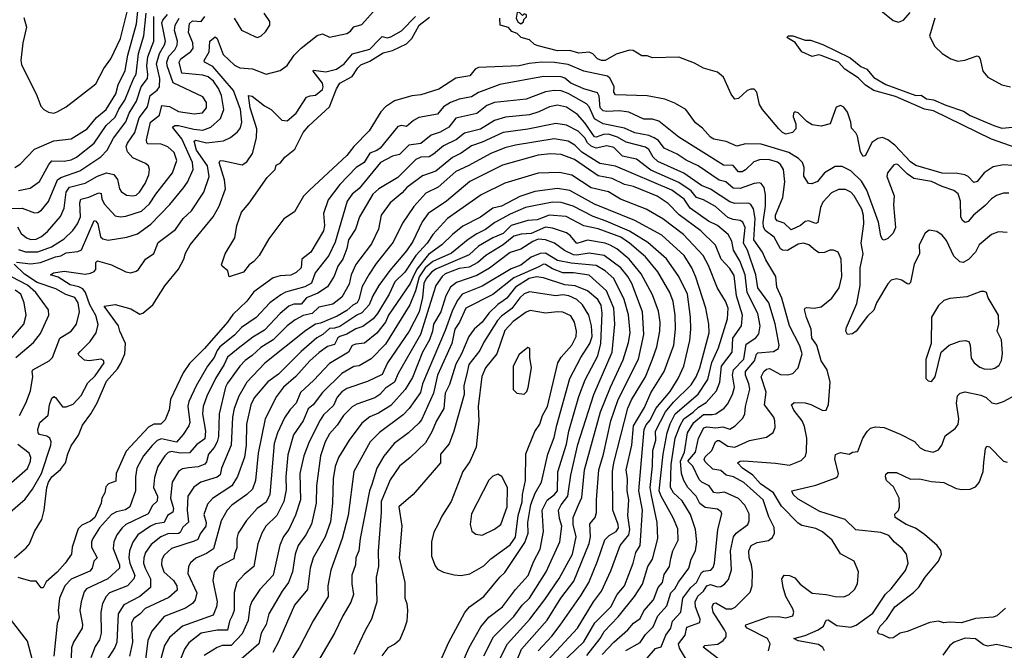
# Model space of a CAD drawing. Extents: x 1550320 to 1685906, y 509093 to 640511.
# Tile 424 of 532: x 1670601 to 1676209, y 577768 to 581357. Entities that reach past the tile are written whole.
import ezdxf

# ---------------------------------------------------------------- set-up
doc = ezdxf.new("R2010")
doc.units = 0

msp = doc.modelspace()

# ---------------------------------------------------------------- linework, layer by layer
at = {"layer": '0CON20XD'}
for points in [[(1670795, 580825.7), (1670815, 580831.9), (1670865, 580861.1), (1671035, 580992.5), (1671080.6, 581079.4), (1671120.6, 581135), (1671175, 581250), (1671252.6, 581562.6)], [(1670546.1, 578553.9), (1670631.7, 578628.3), (1670674.8, 578685), (1670725.6, 578775), (1670778.7, 578935), (1670780.8, 578955), (1670773.3, 578975), (1670756.2, 578986.2), (1670715, 578996.5), (1670706, 579006), (1670704.1, 579024.1), (1670716.2, 579063.8), (1670763.1, 579106.9), (1670770.3, 579165), (1670785, 579202.5), (1670795, 579212.2), (1670805, 579207.8), (1670845, 579154.4), (1670865, 579154.3), (1670905, 579168.6), (1670951.2, 579218.8), (1670988.8, 579291.2), (1671030.3, 579329.8), (1671081.9, 579405), (1671078.5, 579418.5), (1671065, 579425.6), (1670996.6, 579416.6), (1670970, 579420), (1670937.5, 579447.5), (1670934.4, 579455), (1670945, 579468.5), (1671003.1, 579525), (1671037.2, 579575), (1671047.7, 579622.3), (1671035.4, 579674.6), (1671000, 579735), (1670976.3, 579805), (1670960.2, 579825), (1670937.3, 579837.3), (1670888.9, 579848.9), (1670821.3, 579891.3), (1670777.5, 579905), (1670793.6, 579916.4), (1670855, 579926.5), (1670975, 579909.4), (1671005.2, 579914.8), (1671025, 579923.2), (1671034.7, 579935), (1671034, 579976), (1671045, 579984.7), (1671125, 579961.6), (1671205, 579922.1), (1671235, 579917.3), (1671263.8, 579925), (1671278.6, 579935), (1671317.5, 579995), (1671365, 580025.6), (1671390.4, 580089.6), (1671487.8, 580162.3), (1671532.7, 580225), (1671579.8, 580270.2), (1671649.7, 580375), (1671680.3, 580465), (1671670.4, 580525), (1671608.8, 580615), (1671594.2, 580665.8), (1671605, 580671.2), (1671665, 580656.8), (1671762.4, 580667.6), (1671802.7, 580687.3), (1671841.3, 580718.7), (1671858.7, 580741.3), (1671866.9, 580773.1), (1671859.4, 580845), (1671819.6, 580955), (1671701, 581091), (1671654.4, 581115), (1671651.8, 581125), (1671681.1, 581175), (1671684.5, 581235), (1671715, 581258.6), (1671725, 581250), (1671759.2, 581159.2), (1671825, 581097.5), (1671855, 581082.5), (1671926.8, 581076.8), (1672005, 581046.7), (1672085, 581067.8), (1672123.8, 581096.2), (1672165.2, 581154.8), (1672204.5, 581195.5), (1672295, 581267.5), (1672325.8, 581275.8), (1672365, 581256.7), (1672465, 581278.9), (1672485, 581291.6), (1672505, 581316.4), (1672549.5, 581330.5), (1672615, 581401.9)], [(1670574.4, 580515), (1670603.6, 580535), (1670685, 580619.6), (1670795, 580666.9), (1670895, 580679.5), (1670986.4, 580735), (1671038.7, 580801.3), (1671092.8, 580845), (1671149, 580935), (1671162.9, 580987.1), (1671201.3, 581068.7), (1671217.7, 581155), (1671265.6, 581334.4), (1671273.8, 581405)], [(1673455, 581333.8), (1673470, 581345), (1673471.7, 581358.3), (1673487, 581373), (1673487.5, 581385), (1673475, 581390), (1673465, 581380), (1673445, 581400), (1673435, 581400), (1673428.8, 581365), (1673437.5, 581345), (1673455, 581333.8)], [(1675505, 581410.2), (1675575, 581352.9), (1675606.4, 581343.6), (1675635, 581354.6), (1675672.8, 581397.2)], [(1670555, 580282.3), (1670615, 580284.2), (1670685, 580258.5), (1670705, 580260), (1670725, 580272.5), (1670765, 580322.2), (1670816.7, 580445), (1670835, 580458.1), (1670943.2, 580496.8), (1671062.5, 580577.5), (1671100, 580615), (1671135, 580682), (1671206, 580776), (1671224.5, 580825), (1671267.3, 580892.7), (1671293.3, 580975), (1671328.5, 581021.5), (1671331.6, 581045), (1671325.6, 581095), (1671330.7, 581145), (1671365.2, 581235), (1671365.9, 581375)], [(1670571.2, 578295), (1670638.7, 578351.3), (1670658, 578375), (1670686.2, 578445), (1670727.3, 578512.7), (1670740.5, 578565), (1670755.5, 578695), (1670766.2, 578725), (1670785, 578755.4), (1670833.2, 578796.8), (1670862, 578835), (1670875, 578886.7), (1670895, 578932.1), (1670936.5, 578993.5), (1670959.6, 579050.4), (1671006.9, 579115), (1671042.4, 579177.6), (1671095, 579300), (1671159.2, 579370.8), (1671177.5, 579402.5), (1671200.2, 579455), (1671203.5, 579513.5), (1671170.8, 579585), (1671164.3, 579615), (1671082.5, 579727.5), (1671145, 579735.6), (1671235, 579711.8), (1671285, 579682.1), (1671302.3, 579687.7), (1671358.6, 579735), (1671427.6, 579842.4), (1671505, 579937.5), (1671535.6, 579995), (1671545, 580028.8), (1671572.3, 580075), (1671703.8, 580235), (1671736.7, 580295), (1671773.1, 580395), (1671768.4, 580445), (1671736.7, 580545), (1671742.5, 580555), (1671763.4, 580553.4), (1671868.6, 580531.4), (1671895, 580547.3), (1671928, 580595), (1671949.4, 580685), (1671950.9, 580735), (1671914, 580856), (1671905, 580926.2), (1671925, 580921.4), (1671995, 580866.4), (1672034.4, 580845), (1672095, 580785.6), (1672125, 580782.2), (1672176.4, 580825), (1672234.7, 580915.3), (1672255, 580924.6), (1672285, 580927.9), (1672325, 580960), (1672330.3, 580975), (1672326.4, 580995), (1672272.5, 581065), (1672275, 581070), (1672345, 581060.5), (1672405, 581076), (1672449.3, 581105), (1672497.3, 581162.7), (1672595, 581190), (1672648.4, 581245), (1672665, 581260.5), (1672695, 581253.9), (1672715, 581258.6), (1672775, 581294.2), (1672855.7, 581375)], [(1670587.9, 580177.9), (1670610.4, 580140.4), (1670639.6, 580115), (1670665, 580105.7), (1670695, 580107.5), (1670725, 580122.3), (1670758.9, 580151.1), (1670833.6, 580236.4), (1670855.3, 580285), (1670865.7, 580375), (1670885, 580403.3), (1670975, 580426.5), (1671045, 580466.7), (1671095, 580485.3), (1671136.5, 580476.5), (1671157.9, 580447.9), (1671170, 580395), (1671179.9, 580379.9), (1671208.8, 580358.8), (1671246.3, 580353.7), (1671265, 580358.9), (1671283.2, 580375), (1671315, 580425.5), (1671335.9, 580475), (1671340.4, 580505), (1671334.5, 580525), (1671318.6, 580538.6), (1671245, 580570.5), (1671214.5, 580604.5), (1671207.6, 580635), (1671214.7, 580655), (1671257.8, 580715), (1671281.4, 580798.6), (1671329.6, 580860.4), (1671343.7, 580925), (1671384.2, 580955.8), (1671396.9, 580975), (1671398.5, 581021.5), (1671380.4, 581105), (1671397.6, 581165), (1671426.4, 581213.6), (1671430.8, 581235), (1671411.2, 581338.8), (1671416.6, 581355), (1671443.9, 581386.1)], [(1670595, 580049.6), (1670635, 580035.9), (1670705, 580035.2), (1670782.5, 580065), (1670855, 580109.6), (1670903.1, 580156.9), (1670931, 580195), (1670947.2, 580235), (1670944.4, 580315.6), (1670950, 580335), (1670995, 580347.1), (1671052.5, 580372.5), (1671065, 580367.1), (1671070, 580335), (1671085, 580307.9), (1671145, 580241.5), (1671175, 580235.4), (1671205, 580238.4), (1671295, 580266.6), (1671340.8, 580309.2), (1671375.8, 580365), (1671470.7, 580485), (1671496.5, 580555), (1671481, 580601), (1671445, 580633.9), (1671407.8, 580647.8), (1671331.1, 580651.1), (1671325, 580656), (1671322.9, 580672.9), (1671346.3, 580773.7), (1671396.9, 580813.1), (1671411.4, 580868.6), (1671455, 580863.3), (1671505, 580833.7), (1671595, 580820.8), (1671643.3, 580826.7), (1671665.2, 580854.8), (1671665.2, 580885.2), (1671645, 580917.9), (1671475, 580998.3), (1671440.8, 581095), (1671439.1, 581115), (1671449.7, 581150.3), (1671485.7, 581185), (1671498.8, 581211.2), (1671499.5, 581235), (1671482.7, 581295), (1671485.8, 581325), (1671509, 581365)], [(1670595.2, 580384.8), (1670661.3, 580398.7), (1670714.4, 580435.6), (1670766.7, 580533.3), (1670785, 580552.9), (1670855, 580551.9), (1670895, 580560), (1670925, 580574.2), (1671025.4, 580654.6), (1671094.4, 580755.6), (1671145, 580801.9), (1671165, 580847.1), (1671201, 580899), (1671249.9, 581020.1), (1671265, 581047.1), (1671278.4, 581165), (1671309.1, 581265), (1671321.5, 581395)], [(1670625, 581369.4), (1670639.6, 581315), (1670618.5, 581225), (1670607.5, 581125), (1670611.2, 581101.2), (1670698.1, 580925), (1670720.8, 580865), (1670738.8, 580845), (1670765, 580830.8), (1670795, 580825.7)], [(1670720.6, 579975), (1670805, 580008.1), (1670835, 580013.2), (1670865, 580029.6), (1670931.7, 580038.3), (1670952.7, 580047.3), (1671025, 580214.3), (1671035, 580210.6), (1671045.8, 580195), (1671061.8, 580121.8), (1671075, 580110.4), (1671105, 580103.2), (1671210.8, 580119.2), (1671271.7, 580138.3), (1671347.5, 580192.5), (1671456.1, 580305), (1671535, 580400.4), (1671556.7, 580433.3), (1671588.4, 580505), (1671584.8, 580545), (1671525, 580678.5), (1671471.5, 580745), (1671484.8, 580755.2), (1671505, 580755.2), (1671593.2, 580733.2), (1671645, 580727.4), (1671690, 580745), (1671744.1, 580795), (1671764.8, 580845.2), (1671751.5, 580925), (1671734.3, 580965), (1671705, 581006.8), (1671675, 581031), (1671645, 581042.2), (1671525, 581053.5), (1671510.2, 581115), (1671519.5, 581135), (1671575, 581176.1), (1671589.4, 581195), (1671588.1, 581225), (1671561.9, 581285), (1671568.5, 581335), (1671585, 581350.7), (1671635, 581347.5), (1671655.5, 581374.5)], [(1676235, 580370), (1676205, 580369.5), (1676165, 580356.5), (1676135, 580337.8), (1676100.2, 580299.8), (1676033.8, 580245), (1676002.1, 580207.9), (1675985, 580202.7), (1675970, 580215), (1675961.5, 580235), (1675959.2, 580325), (1675945.6, 580365.6), (1675921.4, 580385), (1675855, 580406.9), (1675795, 580436), (1675693.7, 580453.7), (1675655, 580479.4), (1675605, 580530.9), (1675594.7, 580535.3), (1675579.1, 580530.9), (1675543.8, 580486.2), (1675539.6, 580465), (1675582.5, 580355), (1675576.9, 580303.1), (1675589.6, 580175), (1675575, 580142.5), (1675545, 580112.5), (1675525, 580102), (1675515, 580106.2), (1675506.1, 580126.1), (1675493.1, 580205), (1675425, 580387.5), (1675395, 580437.4), (1675335, 580497.7), (1675285, 580522), (1675245, 580521.9), (1675185, 580484.7), (1675145, 580436.8), (1675112.1, 580422.1), (1675093.8, 580425), (1675066.5, 580466.5), (1675068.4, 580515), (1675059.3, 580545), (1675037.3, 580567.3), (1674982.1, 580602.1), (1674825, 580647.8), (1674735, 580651.3), (1674685, 580637.8), (1674624.1, 580664.1), (1674555, 580678), (1674535, 580689.2), (1674489.6, 580739.6), (1674450.5, 580770.5), (1674395, 580845.8), (1674332.1, 580882.1), (1674275, 580905.5), (1674175, 580924.6), (1673995, 580930), (1673984.7, 580944.7), (1673986.1, 580976.1), (1673961.9, 581025), (1673948.6, 581035), (1673815, 581064.3), (1673725, 581101.2), (1673647.5, 581112.5), (1673575, 581114.4), (1673502.5, 581107.5), (1673445, 581093.7), (1673214.7, 581085.3), (1673194.7, 581075.3), (1673165, 581038.2), (1673085, 581024.7), (1672988.3, 580961.7), (1672885, 580929.3), (1672835, 580923.2), (1672735, 580895.4), (1672685, 580860.4), (1672657.2, 580832.8), (1672591.9, 580725), (1672504.4, 580635), (1672465.3, 580585), (1672252.3, 580387.7), (1672217.9, 580352.1), (1672166.4, 580263.6), (1672105.4, 580224.6), (1672019.4, 580110.6), (1671964.7, 580015.3), (1671935, 579980.8), (1671907.8, 579962.2), (1671875, 579921.1), (1671795, 579893.3), (1671787.5, 579927.5), (1671753.6, 579953.6), (1671751.2, 579961.2), (1671772, 580025), (1671826.2, 580115), (1671837.5, 580185), (1671865, 580262), (1671908, 580312), (1672011.2, 580458.8), (1672056, 580505), (1672061.7, 580528.3), (1672085, 580540), (1672112, 580575), (1672168.9, 580621.1), (1672215, 580714.4), (1672247.1, 580752.9), (1672365, 580861.6), (1672405, 580963.6), (1672424.8, 580995.2), (1672495, 581034.3), (1672526.8, 581083.2), (1672545, 581100.6), (1672595, 581120.3), (1672671.1, 581168.9), (1672725, 581182.4), (1672805, 581218.7), (1672835, 581249.2), (1672876.6, 581325), (1672935, 581370.6)], [(1671822.5, 581365), (1671865, 581298), (1671945, 581258.6), (1671955, 581255.8), (1671976, 581265), (1672001.3, 581288.7), (1672026.1, 581326.1), (1672025.9, 581345.9), (1671994, 581395)], [(1676255, 580526.6), (1676205, 580531.3), (1676145, 580520), (1676094.8, 580485.2), (1676055, 580435.6), (1676035, 580430), (1676003.8, 580463.8), (1675984.3, 580474.3), (1675942, 580482), (1675855, 580483.2), (1675705, 580527.1), (1675675, 580547.9), (1675585, 580642.8), (1675545, 580672.7), (1675515, 580686.5), (1675488.3, 580681.7), (1675455, 580657.3), (1675419.1, 580585), (1675405, 580578.5), (1675388.9, 580605), (1675372.9, 580695), (1675364, 580714), (1675338.8, 580738.8), (1675334.5, 580774.5), (1675315, 580831.2), (1675295, 580860), (1675275, 580868.8), (1675251.7, 580858.3), (1675217.5, 580765), (1675165, 580751.2), (1675115, 580758), (1675085, 580777.5), (1675035, 580826.7), (1675015, 580832.5), (1675007.5, 580825), (1675006.7, 580805), (1675021.4, 580765), (1675021.9, 580735), (1675002.5, 580715), (1674965, 580706.3), (1674945, 580715.3), (1674924.1, 580735), (1674831.2, 580845), (1674815.4, 580875), (1674800, 580945), (1674785, 580960.8), (1674765, 580962.5), (1674745, 580954.2), (1674695, 580908.8), (1674675, 580904), (1674652.6, 580932.6), (1674610.2, 581030.2), (1674575, 581058.9), (1674495, 581081.1), (1674445, 581108.9), (1674355, 581144.5), (1674205, 581140.6), (1674175, 581151.9), (1674145, 581151.9), (1674095, 581180.8), (1674075, 581182.9), (1673999.1, 581160.9), (1673935, 581125.4), (1673915, 581124.8), (1673892.2, 581135), (1673865, 581163.1), (1673845, 581171.5), (1673785, 581167.1), (1673735, 581181.3), (1673665, 581180.6), (1673555, 581207.5), (1673534, 581215), (1673505, 581242), (1673456.4, 581256.4), (1673435, 581277.5), (1673405, 581290), (1673385, 581313.3), (1673337.5, 581325), (1673335.8, 581365.8)], [(1675812.9, 581365), (1675782.6, 581262.6), (1675813.2, 581205), (1675855.4, 581165), (1675904.4, 581135), (1675945, 581121.8), (1675984, 581126), (1676055, 581151.2), (1676065, 581146.2), (1676072, 581132), (1676086.9, 581065), (1676115, 581030), (1676195, 580986.4), (1676244.4, 580975.6)], [(1676315, 580614.6), (1676135, 580677.6), (1675805, 580837.9), (1675755, 580848.4), (1675590.1, 580920.1), (1675465, 580953.3), (1675418.2, 580985), (1675377, 581027), (1675301.4, 581075), (1675264.4, 581115), (1675166.6, 581153.4), (1675153.4, 581156.6), (1675115, 581146.7), (1675055.6, 581175), (1675017.5, 581227.5), (1674970, 581255), (1674980, 581265), (1675005, 581266), (1675075, 581240), (1675105, 581240), (1675175, 581216.4), (1675330.5, 581140.5), (1675391.4, 581091.4), (1675425.9, 581075.9), (1675465, 581028.2), (1675535, 580988.9), (1675705, 580926.5), (1675735, 580928.1), (1675765, 580907.5), (1675805, 580901.5), (1675875, 580871.1), (1675977.3, 580837.3), (1676015, 580810.9), (1676150, 580755), (1676195, 580740.6), (1676255.7, 580745.7)], [(1676225, 580145.6), (1676175, 580149.5), (1676135, 580134.5), (1676065, 580075.5), (1676045.3, 580035), (1676005, 579991.5), (1675975, 579974.5), (1675955, 579979.1), (1675921.8, 580011.8), (1675879.9, 580099.9), (1675855, 580131.4), (1675825, 580150.8), (1675781.2, 580158.8), (1675758.3, 580141.7), (1675724.2, 580075.8), (1675725.5, 580025), (1675695.5, 579965), (1675675, 579861.2), (1675665, 579852), (1675655, 579854), (1675625, 579874.4), (1675595, 579883.1), (1675565, 579874.3), (1675545, 579854.2), (1675480.8, 579745), (1675465, 579704.4), (1675430, 579670), (1675365.6, 579585), (1675345, 579570), (1675315, 579565.8), (1675305.6, 579585), (1675310, 579605), (1675368.1, 579741.9), (1675388.6, 579845), (1675387.1, 579945), (1675405.6, 580025), (1675392.9, 580085), (1675409, 580195), (1675406.6, 580243.4), (1675398, 580278), (1675354, 580354), (1675335, 580375.4), (1675305, 580391.3), (1675265, 580391.3), (1675225, 580371.8), (1675175, 580318.1), (1675162.1, 580287.9), (1675147.6, 580202.4), (1675135, 580197.9), (1675114.4, 580205.6), (1675095, 580211.8), (1675075, 580208.4), (1675048.5, 580185), (1674995, 580160.3), (1674955, 580198.7), (1674915, 580212.3), (1674906.2, 580225), (1674905.3, 580245), (1674947.5, 580345), (1674958.1, 580435), (1674951.4, 580505), (1674935, 580533.1), (1674916.5, 580546.5), (1674865, 580561.1), (1674815, 580560), (1674782.7, 580547.3), (1674735, 580501.7), (1674715, 580491.9), (1674695, 580492), (1674665, 580527.7), (1674609.7, 580529.7), (1674355, 580688), (1674240.5, 580780.5), (1674205, 580790), (1674155, 580790.3), (1674071, 580831), (1674017.6, 580837.6), (1673945.6, 580834.4), (1673925, 580838), (1673906.5, 580855), (1673902, 580922), (1673891.7, 580941.7), (1673814.2, 580964.2), (1673740, 580995), (1673705.6, 581025), (1673685, 581032.4), (1673584.2, 581034.2), (1673335, 580988), (1673215, 580942.8), (1673175, 580918.7), (1673105, 580904), (1673055, 580885.5), (1673015, 580860.3), (1672980.8, 580819.1), (1672875, 580800), (1672845, 580783.6), (1672805, 580750), (1672775, 580755.8), (1672755, 580749.5), (1672654.4, 580625.6), (1672635, 580612.1), (1672595, 580598.2), (1672573.8, 580563.8), (1672563.5, 580545), (1672518.2, 580515), (1672425, 580418.9), (1672357.9, 580332.1), (1672331.3, 580255), (1672336.5, 580185), (1672332.2, 580155), (1672259.3, 580035), (1672208.2, 579995), (1672205, 579944), (1672175, 579918.2), (1672145, 579903.3), (1672085, 579899.8), (1672045, 579888.7), (1671935, 579807.7), (1671895.6, 579754.4), (1671815, 579678.7), (1671784.1, 579635), (1671654.7, 579485), (1671569, 579401), (1671532.9, 579347.1), (1671460.7, 579195), (1671452.9, 579137.1), (1671430.5, 579079.5), (1671405, 579055.4), (1671365, 579054.8), (1671335, 579038), (1671208.5, 578901.5), (1671151.5, 578775), (1671148.5, 578731.5), (1671106.2, 578715), (1671091.5, 578698.5), (1671086.9, 578665), (1671069.2, 578635), (1671065.4, 578605), (1671028.5, 578525), (1671005, 578503.5), (1670955, 578480.3), (1670935, 578460.4), (1670899.7, 578355), (1670897.1, 578315), (1670860, 578265), (1670815, 578213.3), (1670751.5, 578158.5), (1670735, 578124.2), (1670723.1, 578123.1), (1670695, 578162.5), (1670665, 578162.5), (1670592.3, 578182.3)], [(1674866.1, 577765), (1674875.8, 577805.8), (1674860.9, 577835), (1674743.6, 577895), (1674734.5, 577905), (1674736.6, 577913.4), (1674865, 577958.7), (1674920.7, 577960.7), (1674965, 577953.2), (1675005.4, 577964.6), (1675009.5, 577985), (1675005.4, 578005), (1674965.4, 578075), (1674948.7, 578125), (1674942.7, 578175), (1674955, 578195.8), (1674985, 578194.4), (1675015, 578180.6), (1675045.6, 578145), (1675115, 578092.8), (1675194.3, 578085.7), (1675245, 578074.4), (1675295, 578073.5), (1675325, 578085.6), (1675355.3, 578114.7), (1675372.8, 578147.2), (1675379.2, 578215), (1675354.2, 578275), (1675275, 578317.5), (1675229.4, 578395), (1675173, 578443), (1675135, 578461.8), (1675055, 578478.9), (1675035, 578491.9), (1674939.3, 578589.3), (1674894.9, 578664.9), (1674820.6, 578715), (1674776, 578765), (1674718.1, 578805), (1674690, 578835), (1674704, 578845), (1674725, 578845.7), (1674905, 578833.8), (1674985, 578821.6), (1675051.7, 578848.3), (1675076.1, 578873.9), (1675082.7, 578897.3), (1675083.9, 578975), (1675071.7, 579041.7), (1675057.6, 579075), (1675010.4, 579135), (1674997.5, 579165), (1675012.2, 579177.8), (1675075, 579176.4), (1675107.7, 579167.7), (1675175, 579133.5), (1675195, 579134.2), (1675207, 579167), (1675217.8, 579295), (1675200.5, 579365), (1675165.4, 579415), (1675140.5, 579505), (1675113, 579545), (1675109.4, 579595), (1675082.2, 579662.3), (1675071.5, 579708.5), (1675074.1, 579715.9), (1675085, 579719.2), (1675125.4, 579714.6), (1675165, 579723.5), (1675227.3, 579772.7), (1675268.8, 579831.2), (1675283.8, 579895), (1675278.9, 579995), (1675263.2, 580033.2), (1675235.6, 580045.6), (1675215.7, 580045.7), (1675185, 580032.7), (1675155, 580030.4), (1675133.7, 580043.7), (1675095, 580075.9), (1675065, 580085.3), (1675035, 580078.7), (1674975, 580044.1), (1674945, 580045.3), (1674933.5, 580053.5), (1674898.8, 580118.8), (1674846.5, 580156.5), (1674837.4, 580177.4), (1674835.1, 580205), (1674848, 580295), (1674849.6, 580359.6), (1674841.2, 580401.2), (1674825, 580424.4), (1674815, 580428.5), (1674785, 580424.1), (1674705, 580395.6), (1674665, 580397.5), (1674623.5, 580435), (1674585, 580443.9), (1674465, 580524.8), (1674397.7, 580557.7), (1674345, 580592.1), (1674270.8, 580625), (1674239, 580669), (1674215.5, 580685), (1674185, 580697.2), (1674105, 580712.8), (1674045, 580740.4), (1673925, 580764.7), (1673875, 580793.7), (1673845, 580860.4), (1673828.8, 580878.8), (1673725, 580937.7), (1673685, 580951.6), (1673645, 580954.5), (1673595, 580947.2), (1673485, 580904.4), (1673305, 580886.7), (1673261.2, 580868.8), (1673205, 580824.1), (1673085, 580795.9), (1673045, 580744.8), (1672995, 580717.9), (1672945, 580700), (1672885, 580652.1), (1672817.5, 580642.5), (1672765, 580589.7), (1672725, 580581), (1672655.3, 580545), (1672535, 580397.1), (1672495, 580363.8), (1672466.4, 580325), (1672398.5, 580091.5), (1672362.6, 580015), (1672284.1, 579915.9), (1672262.7, 579857.3), (1672225, 579837.3), (1672115, 579806.5), (1672087.8, 579792.2), (1672025.2, 579744.8), (1671948, 579662), (1671865, 579604.7), (1671825, 579560.8), (1671741.9, 579495), (1671726, 579475), (1671708.6, 579435), (1671670, 579385), (1671606.9, 579273.1), (1671564.8, 579185.2), (1671558.5, 579158.5), (1671570.3, 579065), (1671564, 579045), (1671532.6, 578997.4), (1671495, 578953.6), (1671408.3, 578971.7), (1671385, 578962.1), (1671355, 578934.6), (1671305.8, 578875), (1671268.4, 578805), (1671260.5, 578755), (1671261.6, 578675), (1671227.7, 578585), (1671203.1, 578566.9), (1671153.4, 578556.5), (1671125, 578541.1), (1671056.4, 578465), (1671018.5, 578405), (1671009.3, 578385), (1671009.7, 578355), (1671042.2, 578295), (1671023.1, 578275), (1671013.1, 578235), (1671001.1, 578218.9), (1670895, 578172.8), (1670859.2, 578135), (1670828.1, 578065), (1670820, 577995), (1670825.4, 577955), (1670815, 577920), (1670796.2, 577735)], [(1674663.8, 577655), (1674494.5, 577785.5), (1674502.5, 577795), (1674577.4, 577802.6), (1674608.5, 577825), (1674624.6, 577845.4), (1674624.6, 577865), (1674615.8, 577885), (1674551.1, 577985), (1674544.1, 578015), (1674552.7, 578035), (1674565, 578038.7), (1674625, 578003.5), (1674656.2, 578003.8), (1674675.7, 578014.3), (1674760.6, 578099.4), (1674773.3, 578135), (1674774.6, 578215), (1674769.3, 578255), (1674755.3, 578295.3), (1674754.7, 578335), (1674767.5, 578365), (1674802, 578382), (1674866.8, 578393.2), (1674888.8, 578411.2), (1674899.3, 578435), (1674897.4, 578467.4), (1674867.6, 578527.6), (1674834.7, 578625), (1674725, 578723.6), (1674666.9, 578755), (1674624.1, 578764.1), (1674595, 578791.2), (1674549.5, 578799.5), (1674505, 578841.7), (1674499.2, 578855), (1674505, 578869.2), (1674542.5, 578905), (1674564.6, 578955), (1674575, 578961.8), (1674585, 578961.8), (1674635, 578929.8), (1674675, 578924.3), (1674758.5, 578961.5), (1674855, 578981.8), (1674892.2, 579007.8), (1674904.5, 579035.5), (1674902.1, 579075), (1674895.4, 579095), (1674843.9, 579165), (1674852, 579238), (1674824.7, 579325), (1674839.2, 579355), (1674855, 579368.2), (1674872.1, 579372.1), (1674935, 579338.8), (1674974.1, 579335.9), (1675005, 579343.6), (1675035.4, 579375), (1675058.4, 579455), (1675045, 579501.1), (1674985.6, 579615), (1674941.5, 579771.5), (1674912.5, 579835), (1674908.2, 579895), (1674850.3, 579990.3), (1674830.9, 580035), (1674782, 580105), (1674790.8, 580225), (1674781, 580281), (1674765.4, 580305), (1674752.8, 580312.8), (1674675, 580310.2), (1674645, 580320.2), (1674535, 580392), (1674485, 580413.9), (1674384.1, 580484.1), (1674235, 580549.4), (1674209.4, 580575), (1674185, 580617.5), (1674165, 580631.2), (1674055, 580660), (1674005, 580688.9), (1673955, 580705.9), (1673925.5, 580704.5), (1673885, 580688.3), (1673875, 580691), (1673819.9, 580769.9), (1673777.6, 580817.6), (1673715, 580859.8), (1673665, 580871.4), (1673618.2, 580861.8), (1673557.7, 580832.3), (1673505, 580815.7), (1673367.7, 580802.3), (1673305.8, 580784.2), (1673225, 580733.6), (1673135, 580711.6), (1673088.8, 580675), (1673015, 580639.8), (1672958.7, 580591.3), (1672933.3, 580576.7), (1672885, 580573.9), (1672858.1, 580561.9), (1672755, 580458.5), (1672647.2, 580395), (1672611.9, 580365), (1672536.5, 580235), (1672513.2, 580165), (1672474.2, 580105), (1672464.8, 580055.2), (1672441.5, 579995), (1672413.7, 579955), (1672391.7, 579898.3), (1672355, 579836.1), (1672300, 579800), (1672235.1, 579774.9), (1672205, 579738), (1672161.9, 579738.1), (1672133.5, 579726.5), (1672084.3, 579685.7), (1671995, 579590.8), (1671929.9, 579550.1), (1671845, 579485.7), (1671784.1, 579435.9), (1671766.5, 579395), (1671715.6, 579315), (1671668, 579215), (1671647, 579155), (1671642, 579115), (1671658.9, 579015), (1671655, 578971.8), (1671610.9, 578939.1), (1671568.2, 578891.8), (1671515, 578890.8), (1671465, 578900), (1671446.5, 578893.5), (1671427.5, 578875), (1671387.3, 578815), (1671368.9, 578751.1), (1671364.2, 578695), (1671386.8, 578645), (1671385, 578617.5), (1671356.8, 578593.2), (1671333.1, 578545), (1671205.9, 578484.1), (1671184.5, 578465.5), (1671155.2, 578424.8), (1671137.2, 578385), (1671132.9, 578347.1), (1671169.3, 578255), (1671168.8, 578235), (1671102.5, 578175), (1670981.9, 578118.1), (1670968.8, 578101.2), (1670950.9, 578045), (1670944.1, 577995), (1670959.1, 577915), (1670957.5, 577895), (1670908.2, 577815), (1670897.1, 577782.9), (1670892.2, 577672.3)], [(1674398.9, 577715), (1674359.7, 577779.7), (1674352.9, 577805), (1674391.1, 577855), (1674400.4, 577899.6), (1674474, 577926), (1674476.6, 577945), (1674449.8, 578015), (1674447.6, 578045), (1674463.9, 578076.1), (1674496, 578104), (1674515, 578135.8), (1674535, 578142), (1674575, 578129.2), (1674595, 578130.8), (1674616.1, 578143.9), (1674639, 578171), (1674655.9, 578225.9), (1674649, 578335), (1674666.1, 578413.9), (1674682.3, 578435), (1674747.3, 578485), (1674755.4, 578505), (1674755.8, 578545.8), (1674730.9, 578595), (1674695, 578631.4), (1674615, 578667.5), (1674575, 578662.4), (1674555, 578665.9), (1674528.2, 578705), (1674487.1, 578725), (1674470.1, 578740.1), (1674435, 578815.4), (1674406.7, 578845), (1674449.4, 578895), (1674467.8, 578975), (1674497.1, 579035), (1674515, 579040), (1674565, 579034.9), (1674605, 579039.6), (1674645, 579026.6), (1674675.5, 579045), (1674720.4, 579089.6), (1674732, 579115), (1674735.3, 579155), (1674760.4, 579255), (1674754.8, 579285), (1674734.1, 579335), (1674734.5, 579355), (1674786.5, 579415), (1674797.2, 579452.8), (1674805, 579461.4), (1674895, 579469.1), (1674923.5, 579485), (1674926.7, 579505), (1674903.1, 579626.9), (1674867.2, 579745), (1674805, 579830.5), (1674792.8, 579905), (1674747.2, 580045), (1674723.3, 580085), (1674732.1, 580175), (1674720, 580205), (1674705, 580214.7), (1674665, 580219.3), (1674635, 580230.5), (1674563.8, 580293.8), (1674495, 580331.6), (1674455, 580345.7), (1674425, 580382.4), (1674355, 580430), (1674195, 580500.7), (1674115, 580562.5), (1674035, 580580), (1673985, 580629.7), (1673945, 580638.5), (1673885, 580626.5), (1673855, 580637.4), (1673835, 580656.9), (1673819.5, 580685), (1673782.8, 580722.8), (1673715, 580757.3), (1673655, 580765.9), (1673495, 580734.1), (1673355, 580715.6), (1673235, 580659.2), (1673175, 580639.8), (1673115, 580596.7), (1673067.1, 580572.9), (1672971.2, 580495), (1672895, 580468.2), (1672807, 580403), (1672778.7, 580371.3), (1672710.6, 580315), (1672659.5, 580245), (1672645.4, 580165), (1672605, 580080.9), (1672539.3, 579995), (1672515, 579963.3), (1672490, 579905), (1672478.2, 579851.8), (1672435, 579777.5), (1672385, 579738.9), (1672305, 579721.8), (1672266.5, 579685), (1672216.1, 579673.9), (1672170.3, 579649.7), (1672125, 579615.4), (1672045.4, 579534.6), (1671975, 579492.4), (1671925, 579445.8), (1671885, 579417.9), (1671854.9, 579385.1), (1671785, 579289.2), (1671774.3, 579265), (1671737.5, 579115), (1671734.4, 578985), (1671726.2, 578953.8), (1671708.4, 578921.6), (1671676.4, 578885), (1671665, 578841.4), (1671655, 578827.5), (1671617.4, 578812.6), (1671562.6, 578807.4), (1671529, 578801), (1671505, 578785.4), (1671470.4, 578725), (1671459.8, 578635), (1671477, 578575), (1671473.9, 578555), (1671443.8, 578535), (1671424.8, 578495.2), (1671375, 578488.5), (1671345.4, 578475), (1671275, 578424.7), (1671245, 578384.5), (1671226.5, 578335), (1671222.7, 578295), (1671228.5, 578265), (1671257.6, 578195), (1671251.3, 578175), (1671214.5, 578135.5), (1671112.9, 578095), (1671093.3, 578075), (1671072.7, 578035), (1671062.8, 577985), (1671064.7, 577865), (1671055, 577828.1), (1671030.5, 577789.5), (1671005.8, 577725)], [(1674175, 577724.2), (1674221.7, 577778.3), (1674255, 577787.5), (1674281.4, 577855), (1674309.5, 577895), (1674320, 577935), (1674366.3, 577985), (1674377.6, 578065), (1674423.9, 578125), (1674455, 578154.7), (1674485, 578210.3), (1674495, 578218.9), (1674536.5, 578225), (1674549.8, 578240.2), (1674558.4, 578265), (1674577.6, 578455), (1674600.5, 578545), (1674595.8, 578555.8), (1674575, 578571.1), (1674505, 578581.9), (1674474.6, 578604.6), (1674454.6, 578644.6), (1674405.7, 578695), (1674383.9, 578733.9), (1674370.4, 578775), (1674364.5, 578845), (1674386.8, 578895), (1674405.5, 579005), (1674440, 579065), (1674495, 579110.3), (1674545, 579109.4), (1674565.2, 579114.8), (1674613.1, 579146.9), (1674631.6, 579168.4), (1674660.5, 579225), (1674671.6, 579265), (1674661.5, 579335), (1674666.7, 579365), (1674725.8, 579425), (1674738.6, 579511.4), (1674794, 579546), (1674811.1, 579568.9), (1674817.6, 579615), (1674805.9, 579685.9), (1674744.4, 579804.4), (1674733.7, 579905), (1674701.7, 579985), (1674666.8, 580045), (1674657.2, 580097.2), (1674635.3, 580135), (1674575, 580185.8), (1674525, 580210), (1674420.6, 580285), (1674384.7, 580335), (1674315, 580386.8), (1673995, 580523.3), (1673905, 580538.5), (1673803.3, 580603.3), (1673763.1, 580643.1), (1673725, 580666.1), (1673645, 580678.3), (1673425, 580642.5), (1673365, 580627.7), (1673285, 580596), (1673156.2, 580525), (1673085, 580492.8), (1672985, 580403.5), (1672915, 580370.5), (1672845.2, 580294.8), (1672781.8, 580198.2), (1672728.1, 580091.9), (1672630.9, 579969.1), (1672591, 579909), (1672551.9, 579838.1), (1672532.7, 579765), (1672523.8, 579746.2), (1672497.8, 579732.2), (1672465, 579701.2), (1672409.6, 579670.4), (1672315, 579630), (1672285, 579623.8), (1672231.1, 579588.9), (1671998, 579402), (1671895, 579294), (1671848.6, 579215), (1671823.5, 579145), (1671813.7, 579095), (1671805.6, 578935), (1671751.2, 578805), (1671742.3, 578767.7), (1671725, 578753.5), (1671633.1, 578725), (1671593.4, 578696.6), (1671559.2, 578645), (1671554.4, 578565), (1671562.1, 578497.9), (1671530.8, 578469.2), (1671515, 578439.2), (1671505, 578433.1), (1671445, 578431.7), (1671405.4, 578415), (1671350.4, 578369.6), (1671317.8, 578325), (1671307.8, 578295), (1671306.6, 578265), (1671315.2, 578235), (1671345.7, 578175), (1671346.2, 578125), (1671285, 578075.2), (1671193.5, 578026.5), (1671162.2, 577975), (1671153.7, 577815), (1671143.4, 577785), (1671092.1, 577705)], [(1674053.6, 577766.4), (1674135, 577813.4), (1674165, 577858.5), (1674208.4, 577901.6), (1674234.8, 577965), (1674255, 577985.2), (1674287.8, 578022.2), (1674309.5, 578095), (1674332.3, 578117.7), (1674353.1, 578156.9), (1674411.6, 578235), (1674425, 578287.1), (1674450, 578335), (1674457.6, 578385), (1674450.6, 578455), (1674420.7, 578540.7), (1674375, 578619.2), (1674325, 578663.7), (1674307.6, 578695), (1674312, 578825), (1674335.1, 578975), (1674362.3, 579047.7), (1674383.5, 579086.5), (1674437.2, 579122.8), (1674467.2, 579152.8), (1674511.8, 579178.2), (1674568.9, 579245), (1674589.2, 579295), (1674598.3, 579385), (1674627.8, 579425), (1674658.1, 579465), (1674663.6, 579545), (1674712.8, 579615), (1674717.7, 579675), (1674684.5, 579785), (1674670.4, 579900.4), (1674645, 579940.3), (1674597.1, 579995), (1674563.5, 580073.5), (1674481.4, 580155), (1674356.7, 580246.7), (1674295, 580310.5), (1674232, 580352), (1674097.2, 580407.2), (1674045, 580419.4), (1673975, 580453.5), (1673895, 580468.1), (1673760.5, 580560.5), (1673685, 580590.4), (1673625, 580593.3), (1673555, 580586.6), (1673351.1, 580528.9), (1673165, 580436.8), (1673031.8, 580325), (1672928, 580255), (1672893.5, 580206.5), (1672840, 580095), (1672805, 580041.6), (1672709.6, 579930.4), (1672646.6, 579845), (1672611.9, 579785), (1672591.6, 579735), (1672550.3, 579689.7), (1672521.2, 579675)], [(1673919.5, 577745), (1673984.4, 577815.6), (1674064.7, 577885), (1674096.9, 577923.1), (1674135, 577948.9), (1674156.5, 577993.5), (1674210.8, 578055), (1674238.3, 578125), (1674262.5, 578155), (1674270.9, 578199.1), (1674301.9, 578245), (1674309.6, 578290.4), (1674320.3, 578335), (1674350.6, 578395), (1674349.3, 578459.3), (1674322.9, 578522.9), (1674254.2, 578645), (1674243.5, 578675), (1674266.2, 578885), (1674288.5, 579005), (1674305, 579058), (1674335.1, 579114.9), (1674464.6, 579225.4), (1674520.1, 579309.9), (1674543.6, 579406.4), (1674581.1, 579488.9), (1674633.1, 579655), (1674635.9, 579715), (1674621.1, 579755), (1674575, 579829.4), (1674525, 579958.1), (1674494.2, 580015), (1674382, 580135), (1674265, 580223.3), (1674168.3, 580278.3), (1674023.5, 580335), (1673955, 580377.6), (1673855, 580401.1), (1673745, 580471.7), (1673675, 580488.2), (1673555, 580482.9), (1673363.6, 580426.4), (1673229.8, 580360.2), (1673036.9, 580225), (1672955, 580135.3), (1672921.1, 580085), (1672857.4, 580015), (1672795, 579919.5), (1672738.4, 579865), (1672704.6, 579795.4), (1672639, 579685), (1672614.2, 579655), (1672555, 579610.7), (1672515, 579597), (1672465, 579566.7), (1672424.7, 579555), (1672413.5, 579546.5), (1672395, 579508.3), (1672355, 579496.9), (1672306.8, 579463.2), (1672253.2, 579415), (1672174, 579326), (1672104.1, 579265), (1672063.1, 579213.1), (1671999.7, 579085), (1671959.8, 578890.2), (1671944.4, 578735.6), (1671926.2, 578685), (1671895.6, 578654.4), (1671809.6, 578595), (1671783.2, 578566.8), (1671749.1, 578505), (1671704.6, 578345), (1671665, 578318.8), (1671605, 578292), (1671574.8, 578265.2), (1671562.5, 578245), (1671559.3, 578205), (1671610.4, 578095), (1671600, 578055), (1671585.2, 578034.8), (1671545, 578008.4), (1671425, 577960.9), (1671353.2, 577876.8), (1671330.3, 577825), (1671311.1, 577655)], [(1673831.6, 577738.4), (1673908, 577835), (1673930.5, 577875), (1674010.6, 577959.4), (1674102.2, 578075), (1674147.4, 578145), (1674177.7, 578245), (1674205, 578286.7), (1674235.8, 578405), (1674231, 578495), (1674198.9, 578648.9), (1674192.5, 578695), (1674205.5, 578815.5), (1674206.5, 578905), (1674224, 578965), (1674222.1, 579015), (1674279.4, 579125), (1674325, 579180.7), (1674425, 579279.7), (1674453, 579325), (1674475, 579375.8), (1674527.9, 579575), (1674525.8, 579625), (1674509.1, 579715), (1674452.1, 579892.1), (1674429, 579945), (1674385, 580014.7), (1674258.3, 580131.7), (1674105, 580214.8), (1673875, 580307.3), (1673735, 580385.6), (1673665, 580395.6), (1673535, 580380), (1673449.1, 580350.9), (1673345, 580296.5), (1673295, 580283.6), (1673225, 580233.2), (1673125, 580182.5), (1673065.4, 580134.6), (1673005.8, 580075), (1672929.7, 580020.3), (1672862.6, 579937.4), (1672840.3, 579889.7), (1672825, 579856.2), (1672702.5, 579675), (1672685.1, 579634.9), (1672635, 579573.2), (1672565, 579516.7), (1672515, 579510.8), (1672495, 579502.3), (1672474.7, 579465), (1672365, 579400.7), (1672277.1, 579305), (1672200.7, 579235), (1672175.5, 579174.5), (1672141.4, 579138.6), (1672108.7, 579091.3), (1672070.2, 579005), (1672050, 578945), (1672025.7, 578655), (1672005, 578611.1), (1671954.5, 578575.5), (1671892.6, 578507.4), (1671845.7, 578434.3), (1671837.5, 578405), (1671838.5, 578351.5), (1671824, 578315), (1671820.9, 578289.1), (1671729.3, 578240.7), (1671708.2, 578215), (1671701.6, 578165), (1671725.8, 578045), (1671722.4, 578015), (1671702.3, 577967.7), (1671527.9, 577905), (1671455, 577840.4), (1671425.3, 577795), (1671389.6, 577665)], [(1673677.4, 577685), (1673815, 577816.9), (1673876.1, 577925), (1673968.6, 578015), (1674003.8, 578086.2), (1674045.9, 578135), (1674095.3, 578265), (1674110, 578325), (1674135.2, 578364.8), (1674147.4, 578565), (1674127.2, 578675), (1674158.2, 579025), (1674169, 579051), (1674191.4, 579078.6), (1674224.4, 579145), (1674305, 579241.2), (1674351.5, 579315), (1674383, 579385), (1674417.9, 579532.1), (1674423.1, 579595), (1674420.7, 579665), (1674403.8, 579795), (1674355, 579896.4), (1674285.4, 579995.4), (1674178.3, 580088.3), (1674073.4, 580153.4), (1673941.4, 580211.4), (1673866.8, 580236.8), (1673754.1, 580295.9), (1673685, 580316.4), (1673635, 580318.8), (1673482.3, 580287.7), (1673395, 580250.6), (1673307.7, 580202.3), (1673255, 580162.4), (1673205, 580138.8), (1673155, 580105.7), (1673060.7, 580029.3), (1672955, 579981.4), (1672910.4, 579945), (1672876.3, 579893.7), (1672855.4, 579814.6), (1672823.7, 579735), (1672685, 579510.3), (1672602.5, 579427.5), (1672535, 579386.8), (1672505, 579383.5), (1672436.7, 579343.3), (1672325, 579235.4), (1672272, 579165), (1672245, 579142.1), (1672216.3, 579075), (1672160.3, 578995), (1672128.8, 578881.2), (1672116.2, 578756.2), (1672118.7, 578681.3), (1672105.2, 578615), (1672065, 578536.2), (1672002.9, 578475), (1671980.7, 578435), (1671958.4, 578375), (1671934, 578245), (1671879.3, 578200.7), (1671838.5, 578155), (1671822.9, 578097.1), (1671822.7, 577995), (1671811.4, 577965), (1671795.6, 577934.4), (1671785, 577882.5), (1671725, 577883.5), (1671635, 577865.8), (1671565, 577810.2), (1671540, 577775), (1671500.6, 577675)], [(1673608.5, 577711.5), (1673778.4, 577895), (1673868.3, 578045), (1673914.3, 578105), (1673968.6, 578221.4), (1674020.2, 578365), (1674070.4, 578425), (1674075.2, 578455), (1674064.4, 578535), (1674070.4, 578625), (1674061.2, 578675), (1674062.2, 578745), (1674055.8, 578795.8), (1674087.4, 578935), (1674096.8, 579045), (1674159.1, 579150.9), (1674195.7, 579234.3), (1674271.6, 579355), (1674326.1, 579503.9), (1674336, 579595), (1674334.3, 579675.7), (1674323.4, 579753.4), (1674304.7, 579805), (1674235, 579921.5), (1674165, 580007.5), (1674075, 580085.6), (1674025, 580119.5), (1673896.4, 580166.4), (1673813.9, 580183.9), (1673713, 580237), (1673616.7, 580245), (1673548.8, 580218.8), (1673495, 580214.1), (1673400, 580185), (1673355, 580139.4), (1673295, 580116.2), (1673215, 580068.4), (1673161.2, 580018.8), (1672975, 579939.3), (1672947.9, 579922.1), (1672915.9, 579885), (1672903.3, 579856.7), (1672895.9, 579775.9), (1672875.4, 579695), (1672818.7, 579585), (1672695.7, 579405), (1672665, 579338.2), (1672581.7, 579298.3), (1672465, 579258.9), (1672435, 579239.1), (1672408.9, 579208.9), (1672388, 579162), (1672332.4, 579107.6), (1672311.7, 579078.3), (1672249.3, 578955), (1672220, 578875), (1672196.7, 578775), (1672200, 578625), (1672172.9, 578537.1), (1672134.4, 578455.6), (1672104.3, 578415.7), (1672083.2, 578366.8), (1672044.8, 578195.2), (1671968.5, 578115), (1671923, 578047), (1671912.1, 578015), (1671901.9, 577938.1), (1671867.9, 577862.1), (1671805, 577795.3), (1671755, 577795.8), (1671725.6, 577785), (1671651.7, 577738.3)], [(1673554.3, 577765), (1673632, 577848), (1673679.3, 577910.7), (1673798.4, 578081.6), (1673842.4, 578155), (1673892.5, 578275), (1673933.6, 578396.4), (1673958.1, 578421.9), (1673998.6, 578445), (1674011, 578465), (1674010.4, 578485), (1673979.8, 578565), (1673976.6, 578785), (1673984.4, 578835), (1674064, 579146), (1674085, 579194.6), (1674164.8, 579325.2), (1674205.6, 579425), (1674230.4, 579495), (1674246.4, 579583.6), (1674248.6, 579635), (1674238.6, 579698.6), (1674205, 579791.9), (1674140.4, 579910.4), (1674071.7, 579995), (1674002.3, 580052.3), (1673965, 580074.8), (1673935, 580086.1), (1673835, 580103), (1673775, 580083.8), (1673737.7, 580127.7), (1673715, 580143.2), (1673635, 580170.7), (1673595, 580175.8), (1673515, 580140.8), (1673457, 580137), (1673415, 580125.5), (1673355, 580076.7), (1673256.1, 580015), (1673210, 579975), (1673161.1, 579948.9), (1673105, 579940.3), (1673025, 579910.5), (1673006.9, 579895), (1672971.2, 579845), (1672884.8, 579565), (1672756.5, 579343.5), (1672735.8, 579295), (1672685, 579260.5), (1672651.8, 579225), (1672623.6, 579205), (1672521.2, 579168.8), (1672495, 579153.2), (1672445.3, 579105), (1672409.7, 579050.3), (1672365, 579000), (1672340.3, 578955), (1672313.8, 578875), (1672291.4, 578705), (1672289.6, 578605), (1672263.9, 578486.1), (1672231.2, 578425), (1672186.7, 578365), (1672170.6, 578315), (1672155.2, 578214.8), (1672132.7, 578155), (1672096.5, 578105), (1672019.5, 577975), (1672005.6, 577914.4), (1671976.9, 577865), (1671963.4, 577805), (1671862.8, 577717.2)], [(1673402, 577635), (1673458.3, 577775), (1673605, 577939.2), (1673683.7, 578065), (1673757.5, 578162.5), (1673843.7, 578376.3), (1673851.5, 578415), (1673848.8, 578488.8), (1673878.4, 578525), (1673886.9, 578553.1), (1673885.7, 578625), (1673900.2, 578795), (1673926.3, 578885), (1673968.1, 579075), (1674010.6, 579195), (1674126, 579425), (1674155.6, 579565), (1674149, 579695), (1674087.4, 579855), (1674064.8, 579895), (1674024.9, 579944.9), (1673929.6, 580015), (1673845, 580028.8), (1673775, 580017), (1673755, 580019), (1673704.3, 580044.3), (1673646.2, 580086.2), (1673595, 580105.2), (1673555, 580107.8), (1673523.6, 580095), (1673455, 580051.8), (1673395, 580032.3), (1673276.5, 579943.5), (1673205, 579900.6), (1673089, 579861), (1673055.6, 579834.4), (1673028.6, 579785), (1672999, 579695), (1672958.1, 579625), (1672952.7, 579585), (1672935.5, 579534.5), (1672895.5, 579465), (1672838.5, 579321.5), (1672796.8, 579253.2), (1672715, 579161.1), (1672645, 579117.7), (1672595, 579097.2), (1672549.8, 579060.2), (1672476.9, 578965), (1672417.3, 578865), (1672398.8, 578815), (1672387.1, 578745), (1672383.1, 578605), (1672371.2, 578498.8), (1672341.4, 578415), (1672273.4, 578295), (1672254.7, 578235), (1672239.5, 578115), (1672166.6, 578025), (1672075, 577817.1), (1672042.4, 577755)], [(1673296.9, 577643.1), (1673380.3, 577805), (1673505.8, 577945), (1673592.4, 578057.6), (1673673.3, 578176.7), (1673749.8, 578315), (1673770.7, 578415), (1673754, 578485), (1673753.9, 578525), (1673783.5, 578596.5), (1673802.1, 578637.9), (1673818.9, 578795), (1673909, 579125), (1673965.2, 579265), (1674038.5, 579421.5), (1674069.2, 579520.8), (1674078.5, 579575), (1674068.2, 579678.2), (1674044, 579765), (1673984.9, 579884.9), (1673935, 579928.4), (1673885, 579958.8), (1673741.8, 579971.8), (1673665, 579986.4), (1673595, 580028.1), (1673565, 580027), (1673515, 580004.8), (1673455, 579960.6), (1673400.9, 579939.1), (1673235, 579840), (1673120.8, 579795), (1673092.4, 579757.6), (1673065, 579697.8), (1673025, 579588.5), (1672895.9, 579285), (1672883, 579235), (1672819.7, 579145), (1672785, 579109.1), (1672651.3, 579008.7), (1672597.5, 578955), (1672504.2, 578785), (1672472.8, 578535), (1672437.9, 578405), (1672372.5, 578225), (1672356.7, 578135), (1672358.9, 578075), (1672273.1, 577936.9), (1672194.3, 577785.7), (1672093.2, 577625)], [(1670599.4, 579105), (1670635.4, 579175), (1670662.5, 579245), (1670675.6, 579325.6), (1670671.4, 579355), (1670675.7, 579365), (1670769.3, 579415), (1670787.7, 579435), (1670830.7, 579545), (1670895, 579583.8), (1670924.6, 579625), (1670942.5, 579695), (1670934.2, 579745), (1670915, 579775.8), (1670863.8, 579793.8), (1670806.4, 579825), (1670701, 579861), (1670629.2, 579909.2), (1670569.2, 579965)], [(1670583.4, 579976.6), (1670665, 579967.1), (1670720.6, 579975)], [(1673245, 577736.7), (1673300.5, 577845), (1673415, 577960.8), (1673462.6, 578025), (1673504.7, 578065), (1673600, 578215), (1673677, 578385), (1673688.4, 578475), (1673675, 578518), (1673670.6, 578565), (1673685, 578595.3), (1673723, 578645), (1673726.8, 578673.2), (1673740, 578765), (1673780.5, 578939.5), (1673871.3, 579225), (1673974.7, 579464.7), (1673991.3, 579625), (1673984.8, 579715), (1673943.8, 579813.8), (1673845, 579902.5), (1673755, 579917.2), (1673695, 579916.6), (1673635, 579938.4), (1673595, 579964.1), (1673585, 579964.9), (1673558.6, 579951.4), (1673415, 579888.2), (1673295, 579792.4), (1673141.2, 579715), (1673106.9, 579635), (1673079.7, 579595), (1673061.7, 579515), (1672980.8, 579335), (1672957.6, 579232.4), (1672889.2, 579080.8), (1672875, 579060.4), (1672815, 579005.3), (1672733.8, 578945), (1672675.9, 578874.1), (1672634.8, 578805), (1672607.5, 578712.5), (1672593.7, 578675), (1672539.7, 578405), (1672532.4, 578335), (1672515.9, 578295), (1672512.8, 578255), (1672493.6, 578196.4), (1672492.6, 578147.4), (1672502.4, 578085), (1672487.9, 578042.1), (1672442.1, 577965), (1672395, 577865.7), (1672270, 577655)], [(1670578.8, 579435), (1670680.1, 579519.9), (1670718.9, 579571.1), (1670767.5, 579675), (1670765.4, 579705.4), (1670693.3, 579805), (1670645, 579846.6), (1670555, 579893.7)], [(1673088.5, 577621.5), (1673160.3, 577785), (1673228.1, 577901.9), (1673273.8, 577956.1), (1673350.8, 578015), (1673425.2, 578114.8), (1673498, 578195), (1673528.9, 578275), (1673565, 578343.3), (1673584.3, 578445), (1673577.5, 578565), (1673605, 578622.7), (1673647.5, 578655), (1673663.8, 578675), (1673666.6, 578783.4), (1673715, 578941.9), (1673728.8, 579015), (1673785, 579213.1), (1673821.7, 579308.3), (1673893.6, 579445), (1673910.5, 579515), (1673917.7, 579687.7), (1673912.5, 579732.5), (1673894.1, 579765), (1673835, 579814.3), (1673765, 579842.7), (1673705, 579847.4), (1673585, 579888), (1673545, 579893.6), (1673503.5, 579885), (1673425.3, 579835), (1673375, 579771.8), (1673355, 579756.2), (1673325, 579736.7), (1673273.1, 579686.9), (1673235.4, 579635), (1673189.7, 579595), (1673158.6, 579555), (1673117.5, 579455), (1673085, 579396.4), (1673048.3, 579281.7), (1673025, 579230.9), (1673016.9, 579145), (1672975, 579074.4), (1672949.3, 579010.7), (1672911.6, 578948.4), (1672825.5, 578865), (1672764.3, 578815.7), (1672711.4, 578738.6), (1672660.2, 578615), (1672660.4, 578555), (1672642.1, 578332.1), (1672644.7, 578245.3), (1672632.1, 578185), (1672636, 578044), (1672605.4, 577945), (1672568.4, 577881.6), (1672504.7, 577745.3)], [(1670513.6, 579495), (1670624, 579625), (1670637.8, 579675), (1670626.6, 579746.6), (1670607.2, 579795), (1670575, 579817.3)], [(1672985, 577678.6), (1673045, 577814.3), (1673136.2, 577983.8), (1673163.8, 578016.2), (1673245, 578074.6), (1673336, 578184), (1673365, 578210.4), (1673478.7, 578381.4), (1673496.7, 578435), (1673495.1, 578495), (1673511.4, 578598.6), (1673536.5, 578663.5), (1673573.3, 578725), (1673609.5, 578885), (1673645, 578979.2), (1673660.4, 579050.4), (1673734.2, 579315), (1673797.5, 579435), (1673849, 579515), (1673861, 579555), (1673856.9, 579615), (1673842.4, 579675), (1673807, 579735), (1673775, 579765.5), (1673728.1, 579785), (1673695, 579790.7), (1673655, 579785.2), (1673505, 579807.7), (1673475, 579797), (1673449.6, 579775), (1673405, 579714.4), (1673345, 579670.2), (1673323.3, 579645), (1673245, 579522.7), (1673221.1, 579475), (1673159.8, 579395), (1673145, 579334.2), (1673131.6, 579275), (1673133.5, 579225), (1673074, 579016), (1673046.6, 578943.4), (1672998.2, 578885), (1672997.1, 578835), (1672843.1, 578655), (1672760, 578585), (1672777.6, 578475), (1672762.9, 578295), (1672795.3, 578155), (1672795.4, 578065.4), (1672806.7, 578035), (1672809.6, 577995), (1672806.3, 577933.7), (1672791.1, 577888.9), (1672763.7, 577826.3), (1672737.4, 577802.6), (1672698.1, 577781.9), (1672663.1, 577736.9)], [(1675795, 579298.8), (1675815.7, 579325), (1675849.2, 579465), (1675895, 579504.6), (1675955, 579527.5), (1675985, 579531.1), (1676006, 579525), (1676014.5, 579504.5), (1676020.2, 579430.2), (1676036.9, 579405), (1676069.7, 579379.7), (1676095, 579370.4), (1676131.5, 579368.5), (1676155.3, 579374.7), (1676178.7, 579391.3), (1676192.1, 579417.9), (1676197.7, 579457.7), (1676192.2, 579535), (1676168.6, 579585), (1676178.5, 579625), (1676175.3, 579675), (1676117.5, 579775), (1676106.7, 579805), (1676095, 579810), (1676075, 579810), (1675995, 579780.6), (1675898.7, 579771.3), (1675865, 579759.2), (1675835, 579730.8), (1675794.7, 579665), (1675791.4, 579515), (1675762.7, 579422.7), (1675761.2, 579315), (1675775, 579302), (1675795, 579298.8)], [(1672521.2, 579675), (1672425, 579611.7), (1672395, 579602), (1672365, 579600.5), (1672327.1, 579565), (1672294.1, 579545.9), (1672205, 579469), (1672075, 579340.7), (1672013.8, 579296.2), (1671936.9, 579205), (1671918.4, 579165), (1671893.8, 579055), (1671891.9, 578935), (1671882.1, 578867.9), (1671842.6, 578757.4), (1671808.9, 578705), (1671698.6, 578631.4), (1671670.1, 578599.9), (1671649.2, 578540.8), (1671662.9, 578495), (1671661.7, 578475), (1671628.6, 578431.4), (1671615, 578399.6), (1671595, 578389.8), (1671465, 578347.2), (1671425, 578309.1), (1671410, 578285), (1671409.6, 578255), (1671421.8, 578215), (1671476.6, 578165), (1671497.1, 578135), (1671498.8, 578111.2), (1671451, 578069), (1671315, 578007.2), (1671287.1, 577975), (1671251.4, 577948.6), (1671237.7, 577925), (1671244.3, 577815), (1671226.8, 577735)], [(1673115, 578194.3), (1673165, 578203.5), (1673245, 578248.4), (1673285, 578288.2), (1673395, 578368.4), (1673425, 578412.1), (1673439.5, 578535), (1673463.6, 578613.6), (1673464.9, 578655.1), (1673482.5, 578735), (1673483, 578887), (1673535, 579014.3), (1673564.3, 579055.7), (1673579.7, 579105), (1673606.3, 579155), (1673666.2, 579405), (1673685, 579437.1), (1673745, 579504.6), (1673770.7, 579555), (1673773, 579585), (1673760.8, 579635), (1673741, 579671), (1673695, 579692.8), (1673665, 579695.3), (1673595, 579686.4), (1673508.6, 579701.4), (1673485, 579692.7), (1673410.9, 579639.1), (1673365, 579588.2), (1673319.6, 579455), (1673254, 579375), (1673232.7, 579327.3), (1673212.2, 579155), (1673215.9, 579075), (1673201.1, 578925), (1673165, 578842.9), (1673125.5, 578785), (1673059.5, 578615), (1673005, 578532), (1672985, 578486.7), (1672959.5, 578440.5), (1672947.1, 578385), (1672945.8, 578305), (1672968.3, 578248.3), (1672980.8, 578230.8), (1673015, 578213.8), (1673075, 578197.1), (1673115, 578194.3)], [(1673475, 579226), (1673488.8, 579241.2), (1673496.9, 579263.1), (1673515.3, 579375.3), (1673505.7, 579434.3), (1673506, 579485), (1673495, 579491.2), (1673445, 579451.9), (1673411.6, 579385), (1673412.4, 579252.4), (1673432.1, 579232.1), (1673475, 579226)], [(1675184.2, 577765), (1675175.8, 577785), (1675151, 577801), (1675035, 577821.6), (1675010, 577835), (1675075, 577853.4), (1675148.6, 577885), (1675180, 577905), (1675195, 577940.8), (1675205, 577942.2), (1675255, 577910.4), (1675335, 577900.8), (1675365, 577911.2), (1675460.2, 577979.8), (1675532.7, 578087.3), (1675565, 578118), (1675647, 578223), (1675661.1, 578265), (1675652.5, 578315), (1675628, 578348), (1675583.4, 578383.4), (1675551.9, 578421.9), (1675505, 578439.4), (1675363.8, 578453.8), (1675301.8, 578511.8), (1675158.2, 578558.2), (1675035, 578628.6), (1675007.3, 578655), (1674999.2, 578675), (1675135, 578707.3), (1675249.3, 578750.7), (1675259.8, 578760.2), (1675263.6, 578775), (1675244.3, 578855.7), (1675247.5, 578882.5), (1675275.7, 578894.3), (1675325, 578884.3), (1675345, 578896), (1675375, 578898.8), (1675402.5, 578975), (1675427.4, 579012.6), (1675447.2, 579032.8), (1675475, 579040), (1675525, 579035.6), (1675615, 578998.9), (1675696.6, 578956.6), (1675729.7, 578919.7), (1675755, 578907.1), (1675803.9, 578896.1), (1675835, 578908.8), (1675853.8, 578935), (1675871.9, 578988.1), (1675929.5, 579030.5), (1675945.8, 579054.2), (1675950.6, 579085), (1675936.7, 579175), (1675942.9, 579217.1), (1675957.4, 579232.6), (1675985, 579239.1), (1676075, 579220.8), (1676105, 579206.5), (1676137, 579177), (1676165, 579170.6), (1676205, 579184.4), (1676275, 579222.7)], [(1670555, 578723.3), (1670645, 578803.6), (1670663.3, 578845), (1670664, 578865), (1670655, 578889.4), (1670590.5, 578940.5)], [(1676215, 578008.6), (1676165.9, 577964.1), (1676145, 577956.2), (1676045, 577949.8), (1675965, 577924.7), (1675895, 577929.1), (1675865, 577924.4), (1675835, 577933.5), (1675785, 577926.9), (1675655, 577875.7), (1675615, 577865.8), (1675575, 577840), (1675555, 577836.7), (1675517.3, 577857.3), (1675491.7, 577861.7), (1675487.5, 577875), (1675501.6, 577905), (1675537.1, 577942.9), (1675584.8, 578015), (1675692.2, 578097.8), (1675721.8, 578128.2), (1675758.9, 578185), (1675833.4, 578275), (1675851.2, 578315), (1675846.4, 578336.4), (1675826.4, 578365), (1675755, 578427.5), (1675703.1, 578463.1), (1675650, 578485), (1675586.7, 578525), (1675586.1, 578543.9), (1675606.1, 578563.9), (1675612.5, 578585), (1675610, 578635), (1675578.3, 578698.3), (1675538.5, 578735), (1675531.8, 578755), (1675535, 578770), (1675545, 578780), (1675595, 578780), (1675675, 578741.5), (1675725, 578744.1), (1675795, 578728.3), (1675865, 578724), (1675935, 578689.7), (1675967.2, 578682.8), (1676015, 578685.7), (1676045, 578698.1), (1676065, 578724.2), (1676088.4, 578785), (1676092.1, 578837.9), (1676102.3, 578917.7), (1676110, 578930), (1676125, 578926.7), (1676204.2, 578845), (1676225, 578838.1)], [(1673235, 578424.5), (1673305, 578458.4), (1673342.1, 578485), (1673377, 578585), (1673379.2, 578695), (1673347.5, 578757.5), (1673325, 578771.1), (1673295, 578760), (1673272.8, 578737.2), (1673174.6, 578545), (1673166.2, 578485), (1673176, 578446), (1673199.2, 578429.2), (1673235, 578424.5)], [(1670676.6, 577705), (1670645, 577820.6), (1670535, 577963.5)], [(1676275, 577776.4), (1676165, 577801.1), (1676115, 577791.2), (1676090.2, 577800.2), (1676045, 577833.3), (1675985, 577836.5), (1675922.5, 577815), (1675898.8, 577795), (1675859.3, 577740.7)]]:
    msp.add_lwpolyline(points, dxfattribs=at)

doc.saveas('drawing.dxf')
